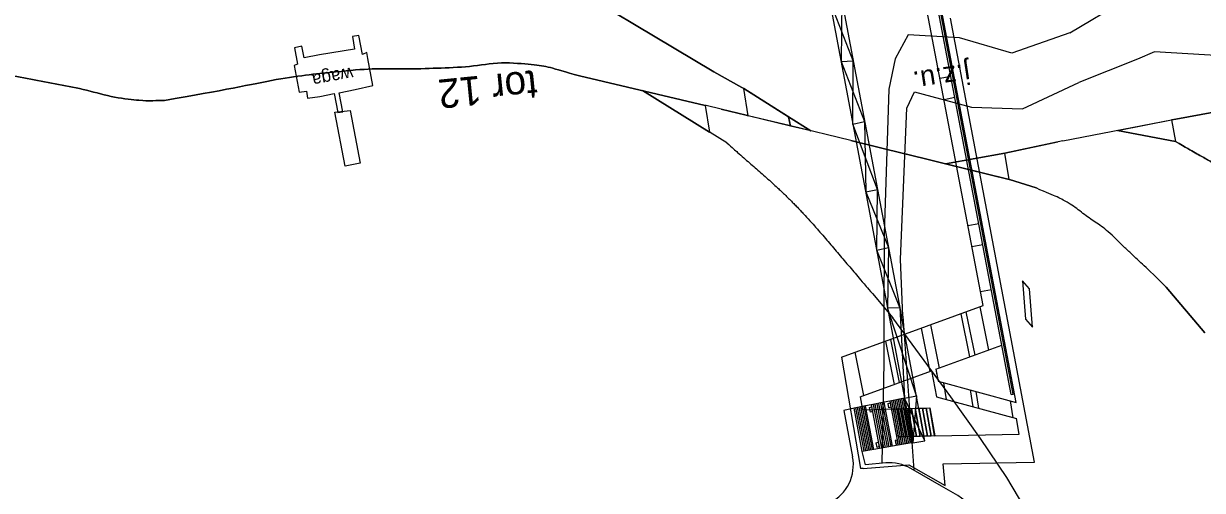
# Model space of a CAD drawing. Extents: x 6541740 to 6566395, y 5525066 to 5530361.
# Drawn here: x 6564269.3 to 6564351.9, y 5527785.7 to 5527818.5 of the extents above; entities that cross this region are included whole.
import ezdxf

# ---------------------------------------------------------------- set-up
doc = ezdxf.new("R2010")
doc.units = 0
for name, color, linetype in [('ps_wymiarowanie', 7, 'Continuous'), ('TOR_PRZEK_P-teren istniejacy', 7, 'Continuous'), ('TOR_PS_OPIS_T-numeracja torow i rozjazdow', 7, 'Continuous'), ('TOR_PS_T-rowy otwarte nieumocnione', 7, 'Continuous'), ('TOR_PS_T-rozjazdy projektowane', 7, 'Continuous'), ('TOR_PS_T-umocnienia skarp', 7, 'Continuous'), ('TOR_PS_T-wypelnienia', 7, 'Continuous'), ('TOR_W-warstwa dodatkowa 2', 7, 'Continuous')]:
    doc.layers.add(name, color=color, linetype=linetype)

msp = doc.modelspace()

# ---------------------------------------------------------------- linework, layer by layer
at = {"layer": 'ps_wymiarowanie'}
for p, q in [((6564291.107, 5527812.262), (6564292.171, 5527812.376)), ((6564291.828, 5527808.471), (6564291.107, 5527812.262)), ((6564292.171, 5527812.376), (6564292.879, 5527808.682)), ((6564292.879, 5527808.682), (6564291.828, 5527808.471)), ((6564330.893, 5527797.956), (6564330.731, 5527801.963)), ((6564330.893, 5527797.956), (6564331.653, 5527787.152)), ((6564327.474, 5527791.5), (6564326.753, 5527791.335)), ((6564326.753, 5527791.335), (6564327.37, 5527788.101))]:
    msp.add_line(p, q, dxfattribs=at)
for points in [[(6564342.584, 5527817.817), (6564346.445, 5527820.132), (6564347.882, 5527820.201), (6564352.721, 5527819.47), (6564356.676, 5527820.049), (6564357.468, 5527815.941), (6564348.511, 5527816.482), (6564347.332, 5527815.969), (6564343.212, 5527814.344)], [(6564342.584, 5527817.817), (6564338.531, 5527816.387), (6564334.861, 5527817.481), (6564331.259, 5527817.687), (6564330.351, 5527815.992), (6564329.917, 5527813.88), (6564329.585, 5527803.719), (6564329.546, 5527797.711)], [(6564330.731, 5527801.963), (6564331.161, 5527812.537), (6564331.714, 5527813.675), (6564335.695, 5527812.619), (6564339.266, 5527812.488), (6564343.212, 5527814.344)], [(6564329.546, 5527797.711), (6564329.567, 5527794.678), (6564329.427, 5527787.637)], [(6564329.699, 5527787.659), (6564328.277, 5527787.54), (6564328.05, 5527788.47)], [(6564344.754, 5527763.597), (6564343.618, 5527767.864), (6564342.417, 5527772.029), (6564340.747, 5527776.485), (6564339.325, 5527779.613), (6564338.206, 5527781.651), (6564337.109, 5527783.31), (6564336.028, 5527784.439), (6564334.739, 5527785.385), (6564333.603, 5527786.038), (6564331.439, 5527787.274)]]:
    msp.add_lwpolyline(points, dxfattribs=at)
for points in [[(6564293.421, 5527816.017), (6564293.346, 5527816.432), (6564293.043, 5527816.306), (6564292.791, 5527817.64), (6564292.335, 5527817.564), (6564292.487, 5527816.679), (6564290.032, 5527816.269), (6564288.96, 5527816.071), (6564288.791, 5527816.877), (6564288.292, 5527816.779), (6564288.482, 5527815.628), (6564288.248, 5527815.52), (6564288.603, 5527813.659), (6564289.114, 5527813.731), (6564289.201, 5527813.234), (6564290.057, 5527813.362), (6564291.056, 5527813.558), (6564291.327, 5527812.231), (6564291.675, 5527812.294), (6564291.411, 5527813.606), (6564292.529, 5527813.844), (6564293.772, 5527814.132)], [(6564339.272, 5527800.438), (6564339.479, 5527797.756), (6564339.965, 5527797.181), (6564339.758, 5527799.862)]]:
    msp.add_lwpolyline(points, close=True, dxfattribs=at)
at = {"layer": 'TOR_PS_T-rowy otwarte nieumocnione'}
for p, q in [((6564317.049, 5527812.732), (6564308.25, 5527814.818)), ((6564308.25, 5527814.818), (6564317.049, 5527812.732)), ((6564312.649, 5527813.775), (6564317.355, 5527810.855)), ((6564324.46, 5527810.935), (6564319.743, 5527813.925)), ((6564322.891, 5527811.93), (6564319.743, 5527813.925)), ((6564323.013, 5527811.29), (6564320.051, 5527812.009)), ((6564323.013, 5527811.29), (6564320.051, 5527812.009)), ((6564324.454, 5527810.939), (6564322.891, 5527811.93)), ((6564327.243, 5527810.262), (6564323.013, 5527811.29)), ((6564327.243, 5527810.262), (6564323.013, 5527811.29)), ((6564342.097, 5527810.244), (6564349.706, 5527811.711)), ((6564342.097, 5527810.244), (6564349.706, 5527811.711)), ((6564342.097, 5527810.244), (6564349.706, 5527811.711)), ((6564349.996, 5527810.198), (6564345.925, 5527810.982)), ((6564345.925, 5527810.982), (6564349.996, 5527810.198)), ((6564331.112, 5527809.322), (6564331.139, 5527809.317)), ((6564338.335, 5527807.548), (6564331.139, 5527809.317)), ((6564331.139, 5527809.317), (6564338.335, 5527807.548)), ((6564333.868, 5527808.646), (6564338.04, 5527809.384)), ((6564333.868, 5527808.646), (6564338.04, 5527809.384)), ((6564328.765, 5527799.534), (6564330.189, 5527797.828)), ((6564331.009, 5527792.204), (6564331.835, 5527792.368))]:
    msp.add_line(p, q, dxfattribs=at)
for points in [[(6564305.212, 5527822.538), (6564317.639, 5527815.087)], [(6564317.639, 5527815.087), (6564305.212, 5527822.538)], [(6564319.743, 5527813.925), (6564319.608, 5527813.999), (6564317.639, 5527815.087)], [(6564317.639, 5527815.087), (6564319.608, 5527813.999), (6564319.743, 5527813.925)], [(6564318.154, 5527812.47), (6564317.105, 5527812.719), (6564317.049, 5527812.732)], [(6564318.154, 5527812.47), (6564317.105, 5527812.719), (6564317.049, 5527812.732)], [(6564320.051, 5527812.009), (6564319.925, 5527812.04), (6564318.154, 5527812.47)], [(6564318.154, 5527812.47), (6564319.925, 5527812.04), (6564320.051, 5527812.009)], [(6564349.706, 5527811.711), (6564350.013, 5527811.768), (6564354.189, 5527812.548)], [(6564349.706, 5527811.711), (6564350.013, 5527811.768), (6564354.189, 5527812.548)], [(6564354.189, 5527812.548), (6564350.013, 5527811.768), (6564349.706, 5527811.711)], [(6564318.55, 5527810.119), (6564317.404, 5527810.824), (6564317.355, 5527810.855)], [(6564331.112, 5527809.322), (6564327.243, 5527810.262)], [(6564327.243, 5527810.262), (6564331.112, 5527809.322)], [(6564342.097, 5527810.244), (6564338.04, 5527809.384)], [(6564338.04, 5527809.384), (6564341.744, 5527810.169)], [(6564342.097, 5527810.244), (6564342.097, 5527810.244)], [(6564340.224, 5527806.949), (6564338.366, 5527807.538), (6564338.335, 5527807.548)], [(6564338.335, 5527807.548), (6564338.366, 5527807.538), (6564340.224, 5527806.949)], [(6564352.035, 5527796.793), (6564349.332, 5527799.999), (6564348.436, 5527800.881)], [(6564348.436, 5527800.881), (6564349.332, 5527799.999), (6564352.035, 5527796.793)], [(6564348.786, 5527766.803), (6564348.671, 5527767.066), (6564346.142, 5527772.513), (6564341.717, 5527780.668), (6564340.39, 5527782.902), (6564339.438, 5527784.524), (6564338.168, 5527786.645), (6564336.318, 5527789.377), (6564334.245, 5527792.3), (6564330.189, 5527797.828)]]:
    msp.add_lwpolyline(points, dxfattribs=at)
for points in [[(6564312.649, 5527813.775), (6564317.049, 5527812.732), (6564317.355, 5527810.855)], [(6564322.891, 5527811.93), (6564323.013, 5527811.289), (6564320.051, 5527812.009), (6564319.743, 5527813.925)], [(6564324.454, 5527810.939), (6564323.013, 5527811.289), (6564322.891, 5527811.93)], [(6564345.925, 5527810.982), (6564349.706, 5527811.711), (6564349.996, 5527810.198)], [(6564333.868, 5527808.646), (6564338.335, 5527807.548), (6564338.04, 5527809.384)]]:
    msp.add_lwpolyline(points, close=True, dxfattribs=at)
for points in [[(6564279.18, 5527813.088), (6564278.658, 5527813.083), (6564278.147, 5527813.024), (6564277.616, 5527813.073), (6564275.696, 5527813.253), (6564273.709, 5527813.828), (6564271.756, 5527814.205), (6564269.803, 5527814.582), (6564267.856, 5527814.917), (6564265.896, 5527815.337), (6564261.487, 5527816.282), (6564257.046, 5527817.418), (6564252.62, 5527818.459)], [(6564252.62, 5527818.459), (6564257.046, 5527817.418), (6564261.487, 5527816.282), (6564265.896, 5527815.337), (6564267.856, 5527814.917), (6564269.803, 5527814.582), (6564271.756, 5527814.205), (6564273.709, 5527813.828), (6564275.696, 5527813.253), (6564277.616, 5527813.073), (6564278.147, 5527813.024), (6564278.658, 5527813.083), (6564279.18, 5527813.088)], [(6564308.25, 5527814.818), (6564307.191, 5527815.069), (6564306.108, 5527815.462), (6564305.073, 5527815.57), (6564302.752, 5527815.814), (6564300.539, 5527815.419), (6564298.272, 5527815.343), (6564296.004, 5527815.267), (6564293.711, 5527815.336), (6564291.47, 5527815.116), (6564287.324, 5527814.708), (6564283.276, 5527813.764), (6564279.18, 5527813.088)], [(6564279.18, 5527813.088), (6564283.276, 5527813.764), (6564287.324, 5527814.708), (6564291.47, 5527815.116), (6564293.711, 5527815.336), (6564296.004, 5527815.267), (6564298.272, 5527815.343), (6564300.539, 5527815.419), (6564302.752, 5527815.814), (6564305.073, 5527815.57), (6564306.108, 5527815.462), (6564307.191, 5527815.069), (6564308.25, 5527814.818)], [(6564349.996, 5527810.198), (6564350.713, 5527809.787), (6564351.429, 5527809.377), (6564352.146, 5527808.966), (6564352.861, 5527808.556), (6564353.587, 5527808.095), (6564354.341, 5527807.349), (6564355.206, 5527806.493), (6564356.072, 5527805.637), (6564356.937, 5527804.781)], [(6564356.937, 5527804.781), (6564356.072, 5527805.637), (6564355.206, 5527806.493), (6564354.341, 5527807.349), (6564353.587, 5527808.095), (6564352.861, 5527808.556), (6564352.146, 5527808.966), (6564351.429, 5527809.377), (6564350.713, 5527809.787), (6564349.996, 5527810.198)], [(6564318.55, 5527810.119), (6564318.95, 5527809.755), (6564319.348, 5527809.408), (6564319.746, 5527809.057), (6564320.145, 5527808.705), (6564320.542, 5527808.364), (6564320.94, 5527808.014), (6564321.339, 5527807.663), (6564321.738, 5527807.3), (6564322.138, 5527806.931), (6564322.338, 5527806.746), (6564322.539, 5527806.553), (6564322.74, 5527806.356), (6564322.941, 5527806.16), (6564323.143, 5527805.961), (6564323.345, 5527805.75), (6564323.646, 5527805.437), (6564323.947, 5527805.117), (6564324.25, 5527804.785)], [(6564348.436, 5527800.881), (6564347.885, 5527801.398), (6564347.334, 5527801.915), (6564346.784, 5527802.432), (6564346.233, 5527802.949), (6564345.675, 5527803.532), (6564345.132, 5527803.984), (6564344.692, 5527804.349), (6564344.264, 5527804.609), (6564343.83, 5527804.921), (6564343.396, 5527805.233), (6564342.955, 5527805.603), (6564342.529, 5527805.858), (6564341.747, 5527806.327), (6564340.993, 5527806.586), (6564340.224, 5527806.949)], [(6564348.436, 5527800.881), (6564347.885, 5527801.398), (6564347.334, 5527801.915), (6564346.784, 5527802.432), (6564346.233, 5527802.949), (6564345.675, 5527803.532), (6564345.132, 5527803.984), (6564344.692, 5527804.349), (6564344.264, 5527804.609), (6564343.83, 5527804.921), (6564343.396, 5527805.233), (6564342.955, 5527805.603), (6564342.529, 5527805.858), (6564341.747, 5527806.327), (6564340.993, 5527806.586), (6564340.224, 5527806.949)], [(6564324.25, 5527804.785), (6564324.623, 5527804.374), (6564324.999, 5527803.95), (6564325.375, 5527803.514), (6564325.751, 5527803.077), (6564326.127, 5527802.634), (6564326.504, 5527802.189), (6564326.881, 5527801.745), (6564327.259, 5527801.294), (6564327.636, 5527800.851), (6564328.012, 5527800.407), (6564328.389, 5527799.965), (6564328.765, 5527799.534)]]:
    msp.add_open_spline(points, degree=3, dxfattribs=at)
at = {"layer": 'TOR_PS_T-rozjazdy projektowane'}
msp.add_ellipse((6563951.399, 5529510.243), major_axis=(-320.327, 1689.908), ratio=0.25, start_param=3.093849, end_param=3.141593, dxfattribs=at)
at = {"layer": 'TOR_PS_T-umocnienia skarp'}
for p, q in [((6564326.568, 5527815.803), (6564327.413, 5527815.85)), ((6564327.391, 5527811.428), (6564328.214, 5527811.595)), ((6564328.288, 5527806.663), (6564329.11, 5527806.835)), ((6564329.057, 5527802.574), (6564329.874, 5527802.778)), ((6564329.819, 5527798.528), (6564330.668, 5527798.562)), ((6564329.986, 5527792), (6564330.57, 5527788.908)), ((6564330.101, 5527792.023), (6564330.683, 5527788.927)), ((6564330.218, 5527792.046), (6564330.798, 5527788.947)), ((6564330.335, 5527792.067), (6564330.922, 5527788.969)), ((6564330.452, 5527792.093), (6564331.04, 5527788.989)), ((6564330.568, 5527792.116), (6564331.158, 5527789.01)), ((6564330.685, 5527792.138), (6564331.275, 5527789.03)), ((6564330.802, 5527792.163), (6564331.393, 5527789.051)), ((6564330.912, 5527792.176), (6564331.503, 5527789.064)), ((6564331.009, 5527792.204), (6564331.592, 5527789.084)), ((6564328.05, 5527788.47), (6564327.474, 5527791.5)), ((6564327.564, 5527791.518), (6564328.152, 5527788.488)), ((6564327.681, 5527791.542), (6564328.269, 5527788.508)), ((6564327.799, 5527791.564), (6564328.385, 5527788.529)), ((6564327.915, 5527791.588), (6564328.502, 5527788.549)), ((6564328.032, 5527791.612), (6564328.62, 5527788.569)), ((6564328.149, 5527791.635), (6564328.738, 5527788.59)), ((6564328.855, 5527788.61), (6564328.266, 5527791.658)), ((6564328.677, 5527791.74), (6564329.26, 5527788.681)), ((6564328.803, 5527791.765), (6564329.4, 5527788.705)), ((6564328.931, 5527791.79), (6564329.529, 5527788.727)), ((6564329.06, 5527791.812), (6564329.658, 5527788.75)), ((6564329.187, 5527791.841), (6564329.787, 5527788.772)), ((6564329.316, 5527791.862), (6564329.916, 5527788.794)), ((6564329.443, 5527791.892), (6564330.045, 5527788.817)), ((6564330.173, 5527788.839), (6564329.571, 5527791.918))]:
    msp.add_line(p, q, dxfattribs=at)
for points in [[(6564318.904, 5527856.485), (6564320.03, 5527850.506), (6564320.46, 5527848.254), (6564329.959, 5527797.786)], [(6564319.735, 5527856.626), (6564320.873, 5527850.582), (6564321.301, 5527848.307), (6564330.786, 5527797.936)], [(6564330.668, 5527798.562), (6564329.057, 5527802.574), (6564329.11, 5527806.835), (6564327.391, 5527811.428), (6564327.413, 5527815.85), (6564325.767, 5527820.055), (6564325.732, 5527824.777), (6564324.089, 5527828.972), (6564324.15, 5527833.178), (6564322.471, 5527837.567), (6564322.494, 5527841.973), (6564320.97, 5527845.547)], [(6564321.808, 5527845.615), (6564321.657, 5527841.895), (6564323.29, 5527837.747), (6564323.316, 5527833.079), (6564324.912, 5527829.132), (6564324.903, 5527824.648), (6564326.608, 5527820.127), (6564326.568, 5527815.803), (6564328.214, 5527811.595), (6564328.288, 5527806.663), (6564329.874, 5527802.778), (6564329.819, 5527798.528)], [(6564331.835, 5527792.368), (6564329.819, 5527798.528)], [(6564329.959, 5527797.786), (6564331.009, 5527792.204)], [(6564330.668, 5527798.562), (6564331.009, 5527792.204)], [(6564331.592, 5527789.084), (6564332.429, 5527789.212), (6564330.786, 5527797.936)], [(6564331.009, 5527792.204), (6564329.986, 5527792), (6564329.571, 5527791.918), (6564328.677, 5527791.74), (6564328.266, 5527791.658), (6564327.474, 5527791.5)], [(6564332.429, 5527789.212), (6564331.009, 5527792.204)], [(6564331.835, 5527792.368), (6564331.592, 5527789.084)], [(6564331.592, 5527789.084), (6564331.503, 5527789.064), (6564330.57, 5527788.908), (6564330.173, 5527788.839), (6564329.26, 5527788.681), (6564328.855, 5527788.61), (6564328.05, 5527788.47)]]:
    msp.add_lwpolyline(points, dxfattribs=at)
for points in [[(6564328.762, 5527791.277), (6564328.621, 5527791.228), (6564328.558, 5527791.546), (6564328.699, 5527791.593)], [(6564330.058, 5527791.566), (6564329.918, 5527791.516), (6564329.854, 5527791.835), (6564329.995, 5527791.882)], [(6564329.23, 5527788.805), (6564329.09, 5527788.755), (6564329.026, 5527789.074), (6564329.167, 5527789.121)], [(6564330.401, 5527788.984), (6564330.527, 5527789.015), (6564330.482, 5527789.259), (6564330.354, 5527789.242)]]:
    msp.add_lwpolyline(points, close=True, dxfattribs=at)
at = {"layer": 'TOR_PS_T-wypelnienia'}
for centre, start, end in [((6564324.424, 5527787.539), 296.99626, 10.8133), ((6564329.95, 5527784.67), 60.24317, 94.80142)]:
    msp.add_arc(centre, 3, start, end, dxfattribs=at)
at = {"layer": 'TOR_W-warstwa dodatkowa 2'}
for p, q in [((6564338.818, 5527791.905), (6564333.321, 5527820.91)), ((6564338.705, 5527792.506), (6564333.321, 5527820.91)), ((6564336.513, 5527798.698), (6564332.413, 5527820.331)), ((6564338.484, 5527792.464), (6564333.174, 5527820.475)), ((6564338.606, 5527792.487), (6564333.297, 5527820.498)), ((6564338.606, 5527792.487), (6564333.297, 5527820.498)), ((6564340.12, 5527787.722), (6564334.222, 5527818.842)), ((6564333.493, 5527814.632), (6564334.254, 5527814.777)), ((6564333.772, 5527813.159), (6564334.534, 5527813.303)), ((6564335.448, 5527804.316), (6564336.21, 5527804.46)), ((6564335.728, 5527802.842), (6564336.489, 5527802.987)), ((6564336.328, 5527799.675), (6564337.089, 5527799.819)), ((6564326.588, 5527795.077), (6564336.513, 5527798.698)), ((6564336.277, 5527798.612), (6564336.885, 5527795.575)), ((6564334.955, 5527798.13), (6564335.563, 5527795.092)), ((6564335.312, 5527798.26), (6564335.92, 5527795.223)), ((6564332.161, 5527797.11), (6564332.769, 5527794.073)), ((6564332.815, 5527797.349), (6564333.423, 5527794.312)), ((6564329.664, 5527796.199), (6564330.272, 5527793.162)), ((6564330.021, 5527796.33), (6564330.629, 5527793.292)), ((6564327.524, 5527795.419), (6564328.132, 5527792.381)), ((6564333.209, 5527794.234), (6564337.829, 5527795.919)), ((6564326.588, 5527795.077), (6564327.926, 5527787.279)), ((6564327.91, 5527792.3), (6564332.888, 5527794.116)), ((6564332.888, 5527794.116), (6564333.251, 5527792.303)), ((6564333.205, 5527794.232), (6564333.373, 5527793.396)), ((6564333.209, 5527794.234), (6564333.277, 5527793.808)), ((6564333.373, 5527793.396), (6564338.818, 5527791.905)), ((6564333.947, 5527792.112), (6564333.761, 5527793.289)), ((6564327.91, 5527792.3), (6564328.066, 5527791.393)), ((6564333.251, 5527792.303), (6564338.845, 5527790.772)), ((6564335.812, 5527791.602), (6564335.625, 5527792.779)), ((6564336.211, 5527791.493), (6564336.025, 5527792.67)), ((6564338.609, 5527790.837), (6564338.423, 5527792.014)), ((6564338.484, 5527792.464), (6564338.705, 5527792.506)), ((6564338.606, 5527792.487), (6564338.705, 5527792.506)), ((6564328.066, 5527791.393), (6564332.768, 5527791.522)), ((6564333.117, 5527789.571), (6564332.768, 5527791.522)), ((6564339.033, 5527789.674), (6564338.845, 5527790.772)), ((6564333.12, 5527789.555), (6564339.033, 5527789.674)), ((6564328.106, 5527787.283), (6564327.926, 5527787.279)), ((6564328.106, 5527787.283), (6564331.299, 5527787.528)), ((6564331.299, 5527787.528), (6564333.844, 5527786.073)), ((6564333.711, 5527787.592), (6564340.12, 5527787.722)), ((6564333.844, 5527786.073), (6564333.711, 5527787.592))]:
    msp.add_line(p, q, dxfattribs=at)
for points in [[(6564330.491, 5527791.459), (6564330.844, 5527789.492), (6564330.591, 5527789.485), (6564330.238, 5527791.452)], [(6564330.744, 5527791.466), (6564331.096, 5527789.499), (6564330.844, 5527789.492), (6564330.491, 5527791.459)], [(6564330.997, 5527791.473), (6564331.349, 5527789.506), (6564331.096, 5527789.499), (6564330.744, 5527791.466)], [(6564331.25, 5527791.48), (6564331.602, 5527789.513), (6564331.349, 5527789.506), (6564330.997, 5527791.473)], [(6564331.503, 5527791.487), (6564331.855, 5527789.52), (6564331.602, 5527789.513), (6564331.25, 5527791.48)], [(6564331.756, 5527791.494), (6564332.108, 5527789.527), (6564331.855, 5527789.52), (6564331.503, 5527791.487)], [(6564332.009, 5527791.501), (6564332.361, 5527789.534), (6564332.108, 5527789.527), (6564331.756, 5527791.494)], [(6564332.262, 5527791.508), (6564332.614, 5527789.541), (6564332.361, 5527789.534), (6564332.009, 5527791.501)], [(6564332.515, 5527791.515), (6564332.867, 5527789.548), (6564332.614, 5527789.541), (6564332.262, 5527791.508)], [(6564332.768, 5527791.522), (6564333.12, 5527789.555), (6564332.867, 5527789.548), (6564332.515, 5527791.515)]]:
    msp.add_lwpolyline(points, close=True, dxfattribs=at)
for major_axis, start_param, end_param in [((-17.441, 92.012), 1.68324, 2.974572), ((-17.786, 93.829), 1.68324, 2.974591), ((-19.806, 104.489), 1.683306, 2.974684), ((-19.462, 102.672), 1.68324, 2.97467)]:
    msp.add_ellipse((6564358.982, 5527908.211), major_axis=major_axis, ratio=0.25, start_param=start_param, end_param=end_param, dxfattribs=at)

# ---------------------------------------------------------------- texts
at = {"layer": 'TOR_PRZEK_P-teren istniejacy'}
for s, height, rotation, p in [('j.z.u.', 1.4251, 188.68339, (6564335.494, 5527815.682)), ('waga', 0.905, 190.34232, (6564292.296, 5527815.41))]:
    msp.add_text(s, height=height, rotation=rotation, dxfattribs=at).set_placement(p)
at = {"layer": 'TOR_PS_OPIS_T-numeracja torow i rozjazdow'}
msp.add_text('tor 12', height=2.0312, rotation=185.69403, dxfattribs=at).set_placement((6564305.172, 5527815.213))

doc.saveas('drawing.dxf')
